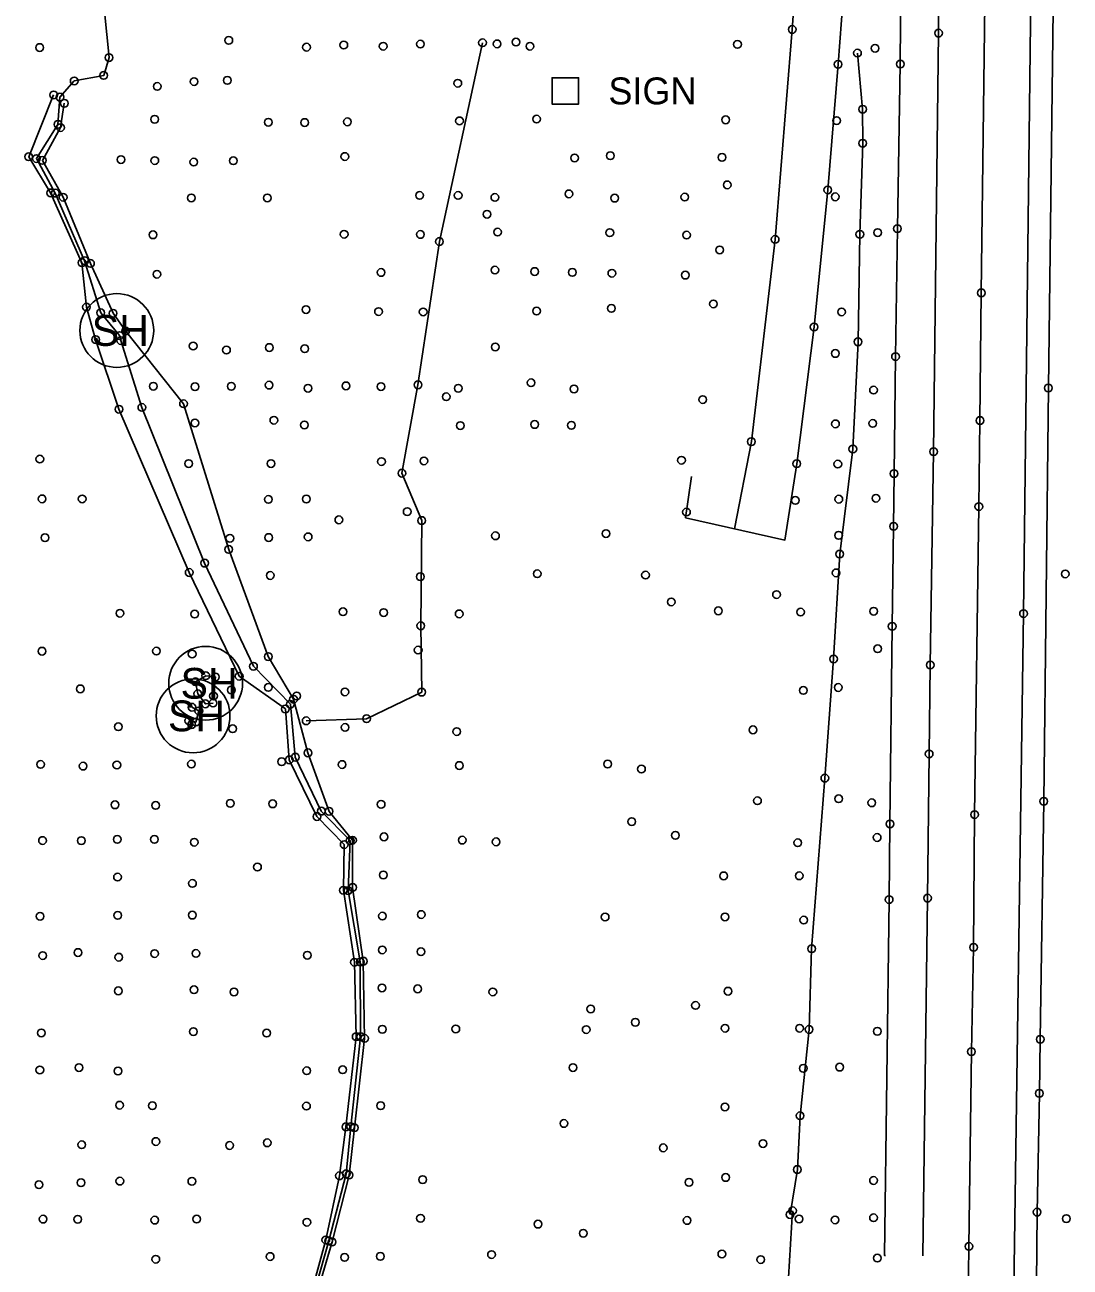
# Model space of a CAD drawing. Extents: x 20503438 to 20508873, y 7964251 to 7984667.
# Drawn here: x 20506397.9 to 20506669.5, y 7971499.2 to 7971822.2 of the extents above; entities that cross this region are included whole.
import ezdxf

# ---------------------------------------------------------------- set-up
doc = ezdxf.new("R2010")
doc.units = 0
for name, color, linetype in [('SurBreakLine', 7, 'Continuous'), ('SurConcreteSlab', 7, 'Continuous'), ('SurDrainageArrowDown', 7, 'Continuous'), ('SurDrainageArrowUp', 7, 'Continuous'), ('SurEdgeRoadPaved', 7, 'Continuous'), ('SurEdgeShoulderPaved', 7, 'Continuous'), ('SurNaturalCells', 7, 'Continuous'), ('SurPointsNonDTM', 7, 'Continuous'), ('SurRoadPoints', 7, 'Continuous'), ('SurSurveyPoints', 7, 'Continuous')]:
    doc.layers.add(name, color=color, linetype=linetype)

msp = doc.modelspace()

# ---------------------------------------------------------------- linework, layer by layer
at = {"layer": 'SurBreakLine'}
for points in [[(20506651.55, 7972160.21), (20506650.91, 7972116.84), (20506650.46, 7972080.66), (20506649.98, 7972043.26), (20506649.53, 7971999.86), (20506649.51, 7971997), (20506649.1, 7971970.31), (20506648.39, 7971913.22), (20506647.85, 7971868.82), (20506646.41, 7971752.49), (20506646.06, 7971719.3), (20506645.77, 7971696.93), (20506644.66, 7971616.84), (20506644.4, 7971582.33), (20506643.84, 7971555.21), (20506643.19, 7971504.57), (20506642.8, 7971476.12), (20506642.3, 7971438.6), (20506641.92, 7971403.96), (20506641.56, 7971375.02), (20506641.28, 7971354.82), (20506640.74, 7971291.21), (20506639.56, 7971206.5), (20506638.8, 7971156.37)], [(20506471.04, 7971487.78), (20506476.09, 7971506.26), (20506479.65, 7971522.93), (20506481.31, 7971535.66), (20506483.99, 7971559.1), (20506483.52, 7971578.45), (20506480.67, 7971597.16), (20506480.87, 7971609.04), (20506473.8, 7971616.34), (20506466.59, 7971631.07), (20506465.58, 7971644.31), (20506453.58, 7971652.82), (20506440.6, 7971679.79), (20506422.35, 7971722.24), (20506416.29, 7971740.35), (20506413.89, 7971748.78), (20506412.74, 7971760.32), (20506404.59, 7971778.49), (20506398.9, 7971787.88), (20506405.38, 7971803.96)], [(20506472.22, 7971486.98), (20506477.73, 7971505.73), (20506482.12, 7971523.12), (20506483.51, 7971535.43), (20506486.16, 7971558.65), (20506485.83, 7971578.73), (20506483.06, 7971597.91), (20506483.04, 7971610.18), (20506476.95, 7971617.69), (20506471.46, 7971632.9), (20506467.7, 7971646.83), (20506461.15, 7971657.91), (20506450.86, 7971685.78), (20506439.13, 7971723.66), (20506424.07, 7971742.58), (20506420.82, 7971747.19), (20506414.95, 7971760.15), (20506407.85, 7971777.35), (20506402.44, 7971786.93), (20506407.17, 7971795.46), (20506408.15, 7971801.77)], [(20506446.81, 7971645.84), (20506444.81, 7971645.64), (20506442.83, 7971648.26), (20506442.22, 7971651.39), (20506444.91, 7971652.95), (20506447.41, 7971652.63), (20506446.91, 7971647.68)], [(20506440.5, 7971641.24), (20506442.34, 7971640.89), (20506443.1, 7971643.8), (20506441.3, 7971644.77)]]:
    msp.add_lwpolyline(points, dxfattribs=at)
at = {"layer": 'SurConcreteSlab'}
msp.add_lwpolyline([(20506642.14, 7972366.07), (20506639.08, 7972336.72), (20506636.31, 7972310.27), (20506631.66, 7972254.92), (20506628.84, 7972220.16), (20506625.58, 7972179.88), (20506622.82, 7972145.41), (20506619.83, 7972106.64), (20506617.55, 7972077.44), (20506614.39, 7972037.44), (20506611.55, 7972002.25), (20506608.47, 7971964.14), (20506606.82, 7971943.7), (20506604.21, 7971911.77), (20506601.07, 7971874.33), (20506597.29, 7971820.97), (20506592.84, 7971766.38), (20506586.66, 7971713.81), (20506582.25, 7971691.18)], dxfattribs=at)
at = {"layer": 'SurDrainageArrowDown'}
for points in [[(20506471.8, 7971487.93), (20506476.84, 7971506), (20506481.41, 7971523.45), (20506482.58, 7971535.71), (20506485.13, 7971559.1), (20506485.04, 7971578.53), (20506481.89, 7971597.09), (20506482.42, 7971610.07), (20506474.93, 7971617.74), (20506468.17, 7971631.77), (20506466.88, 7971645.54), (20506457.3, 7971655.4), (20506444.61, 7971682.22), (20506428.3, 7971722.71), (20506422.82, 7971740.09), (20506422.5, 7971741.38), (20506417.61, 7971747.31), (20506413.43, 7971760.85), (20506405.8, 7971778.42), (20506400.91, 7971787.4), (20506406.51, 7971796.3), (20506407.03, 7971803.38), (20506410.72, 7971807.58), (20506418.38, 7971809.02), (20506419.77, 7971813.66), (20506418.07, 7971830.86)], [(20506614.23, 7971814.83), (20506615.57, 7971800.24), (20506615.59, 7971791.4), (20506614.85, 7971767.72), (20506614.38, 7971739.77), (20506613.03, 7971711.89), (20506609.61, 7971684.58), (20506608.03, 7971657.3), (20506605.76, 7971626.32), (20506602.33, 7971581.96), (20506601.66, 7971560.97), (20506599.32, 7971538.55), (20506598.61, 7971524.56), (20506596.71, 7971512.84)]]:
    msp.add_lwpolyline(points, dxfattribs=at)
at = {"layer": 'SurDrainageArrowUp'}
for points in [[(20506471, 7971641.23), (20506486.69, 7971641.78), (20506501.01, 7971648.68), (20506500.76, 7971665.93), (20506501.01, 7971693.3), (20506495.87, 7971705.61), (20506500.04, 7971728.58), (20506505.61, 7971765.84), (20506516.81, 7971817.52)], [(20506561.45, 7971289.88), (20506564.67, 7971292.88), (20506567.76, 7971294.74), (20506570.92, 7971299.51), (20506571.98, 7971306.66), (20506576.13, 7971332.8), (20506583.31, 7971376.91), (20506587.52, 7971400.35), (20506589.96, 7971421.55), (20506593.32, 7971438.28), (20506593.99, 7971463.27), (20506595.77, 7971487.8), (20506597.38, 7971513.85)]]:
    msp.add_lwpolyline(points, dxfattribs=at)
at = {"layer": 'SurEdgeRoadPaved'}
msp.add_line((20506569.59, 7971694.03), (20506571.14, 7971704.78), dxfattribs=at)
for points in [[(20506631.19, 7971502.09), (20506632.45, 7971595.12), (20506632.85, 7971632.62), (20506633.14, 7971655.73), (20506634.01, 7971711.21), (20506635.31, 7971820.02), (20506635.83, 7971898.92), (20506636.44, 7971934.73), (20506636.57, 7971964.61), (20506636.93, 7972009.35), (20506637.82, 7972058.1), (20506638.22, 7972086.53), (20506638.83, 7972130.85), (20506639.25, 7972156.46), (20506640.12, 7972204.86)], [(20506643.75, 7970601.87), (20506643.95, 7970635.53), (20506644.71, 7970702.74), (20506645.62, 7970762.57), (20506647.08, 7970851.07), (20506648.47, 7970966.31), (20506648.79, 7970989.41), (20506649.48, 7971025.52), (20506649.84, 7971057.11), (20506650.6, 7971133.1), (20506651.03, 7971169.5), (20506652.37, 7971290.08), (20506653.73, 7971380.9), (20506654.7, 7971481.23), (20506657.38, 7971669.1), (20506659.55, 7971851.97), (20506660.98, 7971956.86), (20506661.2, 7971992.92), (20506662.88, 7972122.3)]]:
    msp.add_lwpolyline(points, dxfattribs=at)
at = {"layer": 'SurEdgeShoulderPaved'}
for points in [[(20506638.55, 7972174.56), (20506635.97, 7972114.83), (20506634.03, 7972070.02), (20506633.12, 7972049.12), (20506631.57, 7972013.27), (20506629.37, 7971962.5), (20506628.6, 7971944.58), (20506626.14, 7971887.83), (20506625.88, 7971881.85), (20506625.73, 7971864.33), (20506625.56, 7971843.89), (20506625.36, 7971811.97), (20506624.62, 7971769.19), (20506624.12, 7971735.92), (20506623.73, 7971705.51), (20506623.62, 7971691.78), (20506623.25, 7971665.79), (20506622.68, 7971614.42), (20506622.46, 7971594.75), (20506621.24, 7971502.22), (20506621.5, 7971502.21)], [(20506569.59, 7971694.03), (20506595.39, 7971688.22), (20506598.45, 7971708.07), (20506602.96, 7971743.62), (20506606.52, 7971779.25), (20506609.19, 7971811.91), (20506610.07, 7971823.38), (20506614.13, 7971876.72), (20506616.17, 7971903), (20506619.65, 7971946.22), (20506621.86, 7971972.79), (20506626.31, 7972023.52), (20506629.01, 7972062.54), (20506630.11, 7972077.12), (20506633.73, 7972122.52), (20506633.96, 7972125.3), (20506635.93, 7972151.22)], [(20506668.74, 7972122.22), (20506667.39, 7972020.06), (20506666.24, 7971916.08), (20506665.59, 7971878.76), (20506665.18, 7971833.22), (20506663.83, 7971727.76), (20506662.64, 7971620.3), (20506661.73, 7971558.42), (20506661.49, 7971544.36), (20506660.9, 7971513.48), (20506660.25, 7971439.17), (20506659.29, 7971365.69), (20506658.99, 7971328.49), (20506657.63, 7971223.6), (20506657.06, 7971189.16), (20506656.86, 7971177.71), (20506656.24, 7971132.12), (20506655.07, 7971030.6), (20506654.69, 7970990.21), (20506654, 7970952.84), (20506653.55, 7970904.07), (20506652.83, 7970856.45), (20506651.83, 7970809.14), (20506650.89, 7970728.25)]]:
    msp.add_lwpolyline(points, dxfattribs=at)
at = {"layer": 'SurNaturalCells'}
for centre in [(20506421.79, 7971742.71), (20506444.87, 7971650.98), (20506441.61, 7971642.51)]:
    msp.add_circle(centre, 9.59, dxfattribs=at)
at = {"layer": 'SurPointsNonDTM'}
for centre in [(20506525.5, 7971817.7), (20506517.98, 7971772.93), (20506507.38, 7971725.48), (20506497.24, 7971695.61), (20506479.49, 7971693.48), (20506468.55, 7971647.7), (20506464.63, 7971630.6), (20506458.34, 7971603.21)]:
    msp.add_circle(centre, 1, dxfattribs=at)
at = {"layer": 'SurRoadPoints'}
msp.add_lwpolyline([(20506538.32, 7971801.57), (20506538.32, 7971801.57), (20506541.75, 7971801.57), (20506541.75, 7971808.43), (20506534.89, 7971808.43), (20506534.89, 7971801.57), (20506538.32, 7971801.57)], dxfattribs=at)
at = {"layer": 'SurSurveyPoints'}
for centre in [(20506450.89, 7971818.14), (20506597.29, 7971820.97), (20506635.31, 7971820.02), (20506401.76, 7971816.28), (20506471.08, 7971816.37), (20506480.77, 7971816.93), (20506491, 7971816.62), (20506500.68, 7971817.17), (20506516.81, 7971817.52), (20506520.59, 7971817.23), (20506529.13, 7971816.62), (20506583.06, 7971817.1), (20506614.23, 7971814.83), (20506618.81, 7971816.08), (20506419.77, 7971813.66), (20506609.19, 7971811.91), (20506625.36, 7971811.97), (20506418.38, 7971809.02), (20506410.72, 7971807.58), (20506432.3, 7971806.17), (20506441.87, 7971807.43), (20506450.52, 7971807.74), (20506510.39, 7971807), (20506405.38, 7971803.96), (20506407.03, 7971803.38), (20506408.15, 7971801.77), (20506615.57, 7971800.24), (20506406.51, 7971796.3), (20506407.17, 7971795.46), (20506431.64, 7971797.62), (20506461.16, 7971796.86), (20506470.6, 7971796.78), (20506481.71, 7971796.96), (20506510.83, 7971797.21), (20506530.85, 7971797.68), (20506579.99, 7971797.48), (20506608.8, 7971797.27), (20506615.59, 7971791.4), (20506398.9, 7971787.88), (20506400.91, 7971787.4), (20506402.44, 7971786.93), (20506422.87, 7971787.15), (20506431.66, 7971786.89), (20506441.79, 7971786.49), (20506452.07, 7971786.84), (20506481.04, 7971787.94), (20506540.73, 7971787.56), (20506550.03, 7971788.15), (20506579.04, 7971787.72), (20506580.39, 7971780.57), (20506404.59, 7971778.49), (20506405.8, 7971778.42), (20506407.85, 7971777.35), (20506441.15, 7971777.17), (20506460.91, 7971777.18), (20506500.45, 7971777.83), (20506510.48, 7971777.83), (20506520.02, 7971777.3), (20506539.26, 7971778.23), (20506551.14, 7971777.12), (20506569.36, 7971777.4), (20506606.52, 7971779.25), (20506608.46, 7971777.46), (20506431.2, 7971767.59), (20506480.86, 7971767.74), (20506500.67, 7971767.67), (20506520.73, 7971768.29), (20506549.89, 7971768.14), (20506569.83, 7971767.51), (20506592.84, 7971766.38), (20506614.85, 7971767.72), (20506619.48, 7971768.16), (20506624.62, 7971769.19), (20506505.61, 7971765.84), (20506578.43, 7971763.65), (20506412.74, 7971760.32), (20506413.43, 7971760.85), (20506414.95, 7971760.15), (20506432.21, 7971757.33), (20506490.45, 7971757.79), (20506520.03, 7971758.41), (20506530.35, 7971758.04), (20506540.15, 7971757.82), (20506550.42, 7971757.59), (20506569.5, 7971757.1), (20506646.41, 7971752.49), (20506413.89, 7971748.78), (20506417.61, 7971747.31), (20506420.82, 7971747.19), (20506470.96, 7971748.15), (20506489.79, 7971747.62), (20506501.39, 7971747.53), (20506530.86, 7971747.77), (20506550.3, 7971748.46), (20506576.81, 7971749.61), (20506610.1, 7971747.53), (20506422.5, 7971741.38), (20506424.07, 7971742.58), (20506602.96, 7971743.62), (20506416.29, 7971740.35), (20506422.82, 7971740.09), (20506441.63, 7971738.67), (20506450.28, 7971737.63), (20506461.42, 7971738.28), (20506470.62, 7971737.97), (20506520.12, 7971738.42), (20506614.38, 7971739.77), (20506608.47, 7971736.73), (20506624.12, 7971735.92), (20506431.29, 7971728.21), (20506442.11, 7971728.09), (20506451.53, 7971728.19), (20506461.36, 7971728.5), (20506471.47, 7971727.7), (20506481.34, 7971728.31), (20506490.43, 7971728.12), (20506500.04, 7971728.58), (20506510.5, 7971727.68), (20506529.43, 7971729.12), (20506663.83, 7971727.76), (20506540.59, 7971727.5), (20506574.03, 7971724.74), (20506618.41, 7971727.22), (20506422.35, 7971722.24), (20506428.3, 7971722.71), (20506439.13, 7971723.66), (20506442.09, 7971718.67), (20506462.6, 7971719.38), (20506470.53, 7971718.15), (20506511.05, 7971717.99), (20506530.35, 7971718.27), (20506539.91, 7971718.05), (20506608.52, 7971718.43), (20506618.21, 7971718.55), (20506646.06, 7971719.3), (20506586.66, 7971713.81), (20506613.03, 7971711.89), (20506401.79, 7971709.27), (20506490.56, 7971708.63), (20506501.59, 7971708.8), (20506568.51, 7971708.98), (20506634.01, 7971711.21), (20506440.45, 7971708.11), (20506461.86, 7971708.1), (20506495.87, 7971705.61), (20506598.45, 7971708.07), (20506609.13, 7971707.97), (20506623.73, 7971705.51), (20506402.37, 7971698.93), (20506412.79, 7971698.92), (20506461.19, 7971698.79), (20506471.02, 7971698.89), (20506609.38, 7971698.85), (20506619.02, 7971699.1), (20506569.8, 7971695.5), (20506598.1, 7971698.52), (20506645.77, 7971696.93), (20506501.01, 7971693.3), (20506461.24, 7971688.88), (20506471.5, 7971689.05), (20506520.18, 7971689.33), (20506548.89, 7971689.9), (20506609.36, 7971689.45), (20506623.62, 7971691.78), (20506403.13, 7971688.83), (20506450.86, 7971685.78), (20506451.16, 7971688.68), (20506609.61, 7971684.58), (20506440.6, 7971679.79), (20506444.61, 7971682.22), (20506531.03, 7971679.46), (20506608.67, 7971679.69), (20506668.22, 7971679.42), (20506461.65, 7971679.01), (20506500.64, 7971678.7), (20506559.16, 7971679.12), (20506593.2, 7971674.04), (20506480.57, 7971669.58), (20506565.85, 7971672.14), (20506578.08, 7971669.82), (20506599.45, 7971669.49), (20506618.45, 7971669.71), (20506422.59, 7971669.2), (20506442.03, 7971668.98), (20506491.14, 7971669.37), (20506510.75, 7971669.03), (20506657.38, 7971669.1), (20506500.76, 7971665.93), (20506623.25, 7971665.79), (20506619.48, 7971659.97), (20506402.36, 7971659.33), (20506432.09, 7971659.35), (20506441.37, 7971658.59), (20506461.15, 7971657.91), (20506500.09, 7971659.62), (20506608.03, 7971657.3), (20506457.3, 7971655.4), (20506633.14, 7971655.73), (20506442.22, 7971651.39), (20506444.91, 7971652.95), (20506447.41, 7971652.63), (20506453.58, 7971652.82), (20506412.3, 7971649.53), (20506442.83, 7971648.26), (20506446.91, 7971647.68), (20506451.56, 7971649.23), (20506461.13, 7971649.91), (20506481.05, 7971648.74), (20506501.01, 7971648.68), (20506600.16, 7971649.13), (20506609.23, 7971649.89), (20506441.3, 7971644.77), (20506443.1, 7971643.8), (20506444.81, 7971645.64), (20506446.81, 7971645.84), (20506465.58, 7971644.31), (20506466.88, 7971645.54), (20506467.7, 7971646.83), (20506440.5, 7971641.24), (20506442.34, 7971640.89), (20506471, 7971641.23), (20506486.69, 7971641.78), (20506422.18, 7971639.69), (20506441.25, 7971640.25), (20506451.88, 7971639.17), (20506481.1, 7971639.51), (20506510.11, 7971638.42), (20506587.08, 7971638.88), (20506466.59, 7971631.07), (20506468.17, 7971631.77), (20506471.46, 7971632.9), (20506632.85, 7971632.62), (20506401.99, 7971629.89), (20506413.03, 7971629.44), (20506421.8, 7971629.74), (20506441.18, 7971629.97), (20506480.33, 7971629.86), (20506510.78, 7971629.6), (20506549.32, 7971629.99), (20506558.11, 7971628.69), (20506605.76, 7971626.32), (20506421.33, 7971619.39), (20506431.89, 7971619.23), (20506451.26, 7971619.76), (20506462.3, 7971619.65), (20506490.47, 7971619.51), (20506588.25, 7971620.45), (20506609.35, 7971620.96), (20506617.95, 7971619.91), (20506662.64, 7971620.3), (20506473.8, 7971616.34), (20506474.93, 7971617.74), (20506476.95, 7971617.69), (20506555.59, 7971615.01), (20506644.66, 7971616.84), (20506566.94, 7971611.45), (20506622.68, 7971614.42), (20506402.49, 7971610.1), (20506412.58, 7971610.07), (20506421.9, 7971610.4), (20506431.57, 7971610.4), (20506441.91, 7971609.65), (20506480.87, 7971609.04), (20506482.42, 7971610.07), (20506483.04, 7971610.18), (20506491.22, 7971611.06), (20506511.55, 7971610.2), (20506520.33, 7971609.76), (20506598.72, 7971609.52), (20506619.34, 7971610.89), (20506421.98, 7971600.6), (20506441.45, 7971598.94), (20506491.03, 7971601.15), (20506579.48, 7971600.91), (20506599.11, 7971600.93), (20506480.67, 7971597.16), (20506481.89, 7971597.09), (20506483.06, 7971597.91), (20506622.46, 7971594.75), (20506632.45, 7971595.12), (20506401.85, 7971590.4), (20506422.03, 7971590.64), (20506441.41, 7971590.7), (20506490.81, 7971590.46), (20506500.89, 7971590.86), (20506548.67, 7971590.21), (20506579.8, 7971590.24), (20506600.28, 7971589.42), (20506644.4, 7971582.33), (20506402.55, 7971580.18), (20506411.7, 7971580.98), (20506422.29, 7971579.77), (20506431.61, 7971580.7), (20506442.35, 7971580.75), (20506471.3, 7971580.28), (20506490.75, 7971581.67), (20506500.81, 7971581.2), (20506602.33, 7971581.96), (20506483.52, 7971578.45), (20506485.04, 7971578.53), (20506485.83, 7971578.73), (20506422.2, 7971571.02), (20506441.86, 7971571.31), (20506452.23, 7971570.73), (20506490.68, 7971571.79), (20506499.97, 7971571.54), (20506519.49, 7971570.74), (20506580.6, 7971570.93), (20506544.94, 7971566.31), (20506572.15, 7971567.23), (20506402.18, 7971560.08), (20506441.69, 7971560.41), (20506460.72, 7971560.03), (20506490.78, 7971561.02), (20506509.87, 7971561.11), (20506543.75, 7971560.95), (20506556.52, 7971562.84), (20506579.84, 7971561.3), (20506599.2, 7971561.3), (20506601.66, 7971560.97), (20506619.38, 7971560.5), (20506483.99, 7971559.1), (20506485.13, 7971559.1), (20506486.16, 7971558.65), (20506661.73, 7971558.42), (20506643.84, 7971555.21), (20506401.79, 7971550.45), (20506411.96, 7971551.06), (20506422.1, 7971550.17), (20506471.15, 7971550.25), (20506480.46, 7971550.5), (20506540.32, 7971551.06), (20506600.15, 7971550.86), (20506609.62, 7971551.18), (20506661.49, 7971544.36), (20506422.51, 7971541.29), (20506431.05, 7971541.16), (20506471.07, 7971541.06), (20506490.35, 7971541.16), (20506579.79, 7971540.83), (20506599.32, 7971538.55), (20506481.31, 7971535.66), (20506482.58, 7971535.71), (20506483.51, 7971535.43), (20506537.96, 7971536.54), (20506412.68, 7971531.01), (20506431.94, 7971531.84), (20506451.09, 7971530.81), (20506460.88, 7971531.51), (20506589.7, 7971531.31), (20506563.77, 7971530.2), (20506598.61, 7971524.56), (20506412.49, 7971521.14), (20506422.58, 7971521.54), (20506441.29, 7971521.5), (20506479.65, 7971522.93), (20506481.41, 7971523.45), (20506482.12, 7971523.12), (20506501.27, 7971521.93), (20506570.47, 7971521.23), (20506579.98, 7971522.5), (20506618.41, 7971521.71), (20506401.55, 7971520.62), (20506402.63, 7971511.66), (20506411.65, 7971511.62), (20506431.65, 7971511.4), (20506442.55, 7971511.67), (20506500.7, 7971511.88), (20506569.96, 7971511.32), (20506596.71, 7971512.84), (20506597.38, 7971513.85), (20506599.06, 7971511.71), (20506608.41, 7971511.46), (20506618.41, 7971512.03), (20506660.9, 7971513.48), (20506668.49, 7971511.79), (20506471.17, 7971510.86), (20506531.22, 7971510.36), (20506542.98, 7971507.98), (20506476.09, 7971506.26), (20506476.84, 7971506), (20506477.73, 7971505.73), (20506461.63, 7971501.94), (20506480.97, 7971501.72), (20506490.26, 7971501.98), (20506519.15, 7971502.44), (20506579, 7971502.59), (20506619.39, 7971501.54), (20506643.19, 7971504.57), (20506431.92, 7971501.24), (20506589.11, 7971501.14)]:
    msp.add_circle(centre, 1, dxfattribs=at)

# ---------------------------------------------------------------- texts
at = {"layer": 'SurNaturalCells'}
for p in [(20506415.27, 7971738.71), (20506438.35, 7971646.98), (20506435.09, 7971638.51)]:
    msp.add_text('SH', height=7.995, rotation=360, dxfattribs=at).set_placement(p)
at = {"layer": 'SurRoadPoints'}
msp.add_text('SIGN', height=6.995, rotation=360, dxfattribs=at).set_placement((20506549.53, 7971801.5))

doc.saveas('drawing.dxf')
